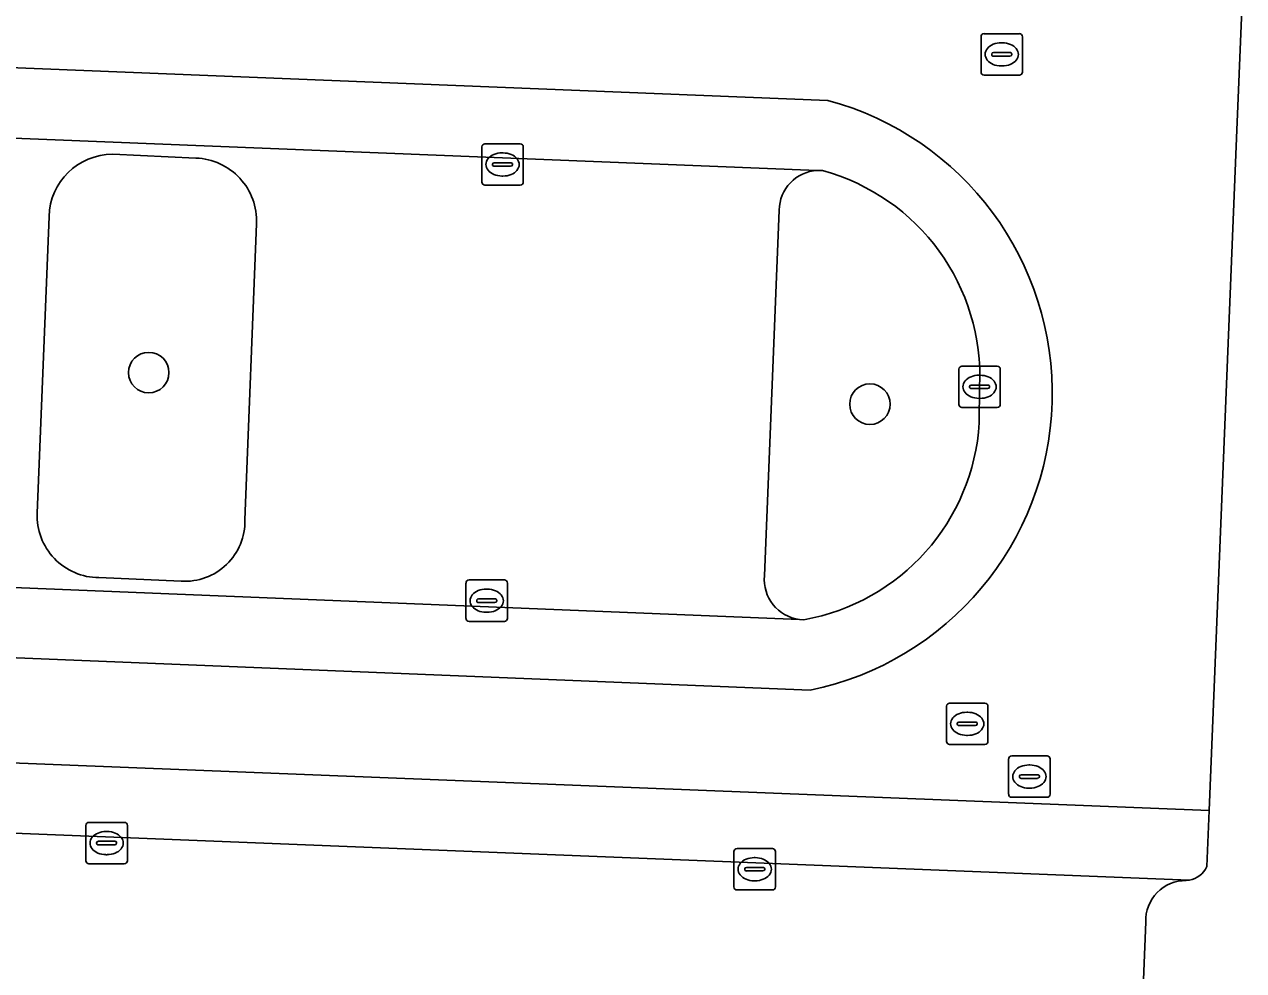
# Model space of a CAD drawing. Extents: x 160732 to 162107, y 387428 to 388479.
# Drawn here: x 161712.38 to 161741.8, y 387659.03 to 387681.88 of the extents above; entities that cross this region are included whole.
import ezdxf

# ---------------------------------------------------------------- set-up
doc = ezdxf.new("R2010")
doc.units = 0
for name, color, linetype in [('IMGEO_Boom', 7, 'Continuous'), ('IMGEO_Kolk', 7, 'Continuous'), ('IMGEO_Parkeervlak_open', 7, 'Continuous'), ('IMGEO_Rijbaan_lokaal_gesloten', 7, 'Continuous'), ('IMGEO_Rijbaan_lokaal_open', 7, 'Continuous'), ('IMGEO_Rioolput', 7, 'Continuous'), ('IMGEO_Verkeerseiland_groen', 7, 'Continuous'), ('IMGEO_Voetpad_open', 7, 'Continuous')]:
    doc.layers.add(name, color=color, linetype=linetype)

msp = doc.modelspace()

# ---------------------------------------------------------------- linework, layer by layer
at = {"layer": 'IMGEO_Boom'}
for centre in [(161715.378, 387673.471), (161732.787, 387672.709)]:
    msp.add_circle(centre, 0.489, dxfattribs=at)
at = {"layer": 'IMGEO_Kolk'}
for p, q in [((161723.417, 387678.07), (161723.417, 387678.922)), ((161723.492, 387678.996), (161724.344, 387678.996)), ((161723.905, 387678.776), (161723.93, 387678.776)), ((161724.418, 387678.922), (161724.418, 387678.07)), ((161723.676, 387678.49), (161723.676, 387678.502)), ((161723.719, 387678.539), (161724.117, 387678.539)), ((161724.16, 387678.502), (161724.16, 387678.49)), ((161724.114, 387678.453), (161723.716, 387678.453)), ((161723.928, 387678.216), (161723.903, 387678.216)), ((161724.344, 387677.996), (161723.492, 387677.996)), ((161734.931, 387672.702), (161734.931, 387673.554)), ((161735.006, 387673.628), (161735.858, 387673.628)), ((161735.932, 387673.554), (161735.932, 387672.702)), ((161735.233, 387673.171), (161735.631, 387673.171)), ((161735.419, 387673.408), (161735.444, 387673.408)), ((161735.19, 387673.122), (161735.19, 387673.134)), ((161735.628, 387673.085), (161735.23, 387673.085)), ((161735.674, 387673.134), (161735.674, 387673.122)), ((161735.858, 387672.628), (161735.006, 387672.628)), ((161735.442, 387672.848), (161735.417, 387672.848)), ((161723.111, 387668.464), (161723.963, 387668.464)), ((161723.036, 387667.538), (161723.036, 387668.39)), ((161723.524, 387668.244), (161723.549, 387668.244)), ((161724.037, 387668.39), (161724.037, 387667.538)), ((161723.295, 387667.958), (161723.295, 387667.97)), ((161723.733, 387667.921), (161723.335, 387667.921)), ((161723.338, 387668.007), (161723.736, 387668.007)), ((161723.779, 387667.97), (161723.779, 387667.958)), ((161723.547, 387667.684), (161723.522, 387667.684)), ((161723.963, 387667.464), (161723.111, 387667.464)), ((161713.936, 387662.612), (161714.788, 387662.612)), ((161713.861, 387661.686), (161713.861, 387662.538)), ((161714.349, 387662.392), (161714.374, 387662.392)), ((161714.862, 387662.538), (161714.862, 387661.686)), ((161714.12, 387662.106), (161714.12, 387662.118)), ((161714.558, 387662.069), (161714.16, 387662.069)), ((161714.163, 387662.155), (161714.561, 387662.155)), ((161714.604, 387662.118), (161714.604, 387662.106)), ((161714.372, 387661.832), (161714.347, 387661.832)), ((161729.504, 387661.055), (161729.504, 387661.907)), ((161729.579, 387661.981), (161730.431, 387661.981)), ((161729.992, 387661.761), (161730.017, 387661.761)), ((161730.505, 387661.907), (161730.505, 387661.055)), ((161714.788, 387661.612), (161713.936, 387661.612)), ((161729.763, 387661.475), (161729.763, 387661.487)), ((161730.201, 387661.438), (161729.803, 387661.438)), ((161729.806, 387661.524), (161730.204, 387661.524)), ((161730.247, 387661.487), (161730.247, 387661.475)), ((161730.015, 387661.201), (161729.99, 387661.201)), ((161730.431, 387660.981), (161729.579, 387660.981))]:
    msp.add_line(p, q, dxfattribs=at)
for points in [[(161723.417, 387678.07), (161723.417, 387678.922)], [(161723.492, 387678.996), (161724.344, 387678.996)], [(161724.418, 387678.922), (161724.418, 387678.07)], [(161724.344, 387677.996), (161723.492, 387677.996)], [(161734.931, 387672.702), (161734.931, 387673.554)], [(161735.006, 387673.628), (161735.858, 387673.628)], [(161735.932, 387673.554), (161735.932, 387672.702)], [(161735.858, 387672.628), (161735.006, 387672.628)], [(161723.111, 387668.464), (161723.963, 387668.464)], [(161723.036, 387667.538), (161723.036, 387668.39)], [(161724.037, 387668.39), (161724.037, 387667.538)], [(161723.963, 387667.464), (161723.111, 387667.464)], [(161713.936, 387662.612), (161714.788, 387662.612)], [(161713.861, 387661.686), (161713.861, 387662.538)], [(161714.862, 387662.538), (161714.862, 387661.686)], [(161729.504, 387661.055), (161729.504, 387661.907)], [(161729.579, 387661.981), (161730.431, 387661.981)], [(161730.505, 387661.907), (161730.505, 387661.055)], [(161714.788, 387661.612), (161713.936, 387661.612)], [(161730.431, 387660.981), (161729.579, 387660.981)]]:
    msp.add_lwpolyline(points, dxfattribs=at)
for centre, radius, start, end in [((161723.494, 387678.92), 0.0765, 91.552, 178.448), ((161723.494, 387678.92), 0.0765, 91.552, 178.448), ((161724.342, 387678.92), 0.0765, 1.552, 88.448), ((161724.342, 387678.92), 0.0765, 1.552, 88.448), ((161723.716, 387678.499), 0.0403, 85.8775, 175.7526), ((161723.713, 387678.489), 0.0366, 178.938, 274.7102), ((161724.117, 387678.496), 0.043, 264.8664, 352.4533), ((161724.121, 387678.501), 0.0386, 1.7309, 96.639), ((161723.494, 387678.072), 0.0765, 181.552, 268.448), ((161723.494, 387678.072), 0.0765, 181.552, 268.448), ((161724.342, 387678.072), 0.0765, 271.552, 358.448), ((161724.342, 387678.072), 0.0765, 271.552, 358.448), ((161735.008, 387673.552), 0.0765, 91.552, 178.448), ((161735.008, 387673.552), 0.0765, 91.552, 178.448), ((161735.856, 387673.552), 0.0765, 1.552, 88.448), ((161735.856, 387673.552), 0.0765, 1.552, 88.448), ((161735.23, 387673.131), 0.0403, 85.8775, 175.7526), ((161735.635, 387673.133), 0.0386, 1.7309, 96.639), ((161735.227, 387673.121), 0.0366, 178.938, 274.7102), ((161735.631, 387673.128), 0.043, 264.8664, 352.4533), ((161735.008, 387672.704), 0.0765, 181.552, 268.448), ((161735.008, 387672.704), 0.0765, 181.552, 268.448), ((161735.856, 387672.704), 0.0765, 271.552, 358.448), ((161735.856, 387672.704), 0.0765, 271.552, 358.448), ((161723.113, 387668.388), 0.0765, 91.552, 178.448), ((161723.113, 387668.388), 0.0765, 91.552, 178.448), ((161723.961, 387668.388), 0.0765, 1.552, 88.448), ((161723.961, 387668.388), 0.0765, 1.552, 88.448), ((161723.335, 387667.967), 0.0403, 85.8775, 175.7526), ((161723.332, 387667.957), 0.0366, 178.938, 274.7102), ((161723.736, 387667.964), 0.043, 264.8664, 352.4533), ((161723.74, 387667.969), 0.0386, 1.7309, 96.639), ((161723.113, 387667.54), 0.0765, 181.552, 268.448), ((161723.113, 387667.54), 0.0765, 181.552, 268.448), ((161723.961, 387667.54), 0.0765, 271.552, 358.448), ((161723.961, 387667.54), 0.0765, 271.552, 358.448), ((161713.938, 387662.536), 0.0765, 91.552, 178.448), ((161713.938, 387662.536), 0.0765, 91.552, 178.448), ((161714.786, 387662.536), 0.0765, 1.552, 88.448), ((161714.786, 387662.536), 0.0765, 1.552, 88.448), ((161714.16, 387662.115), 0.0403, 85.8775, 175.7526), ((161714.157, 387662.105), 0.0366, 178.938, 274.7102), ((161714.561, 387662.112), 0.043, 264.8664, 352.4533), ((161714.565, 387662.117), 0.0386, 1.7309, 96.639), ((161729.581, 387661.905), 0.0765, 91.552, 178.448), ((161729.581, 387661.905), 0.0765, 91.552, 178.448), ((161730.429, 387661.905), 0.0765, 1.552, 88.448), ((161730.429, 387661.905), 0.0765, 1.552, 88.448), ((161713.938, 387661.688), 0.0765, 181.552, 268.448), ((161713.938, 387661.688), 0.0765, 181.552, 268.448), ((161714.786, 387661.688), 0.0765, 271.552, 358.448), ((161714.786, 387661.688), 0.0765, 271.552, 358.448), ((161729.803, 387661.484), 0.0403, 85.8775, 175.7526), ((161729.8, 387661.474), 0.0366, 178.938, 274.7102), ((161730.204, 387661.481), 0.043, 264.8664, 352.4533), ((161730.208, 387661.486), 0.0386, 1.7309, 96.639), ((161729.581, 387661.057), 0.0765, 181.552, 268.448), ((161729.581, 387661.057), 0.0765, 181.552, 268.448), ((161730.429, 387661.057), 0.0765, 271.552, 358.448), ((161730.429, 387661.057), 0.0765, 271.552, 358.448)]:
    msp.add_arc(centre, radius, start, end, dxfattribs=at)
for centre, major_axis, ratio, start_param, end_param in [((161723.904, 387678.496), (-0.387, 0.002), 0.722429, 4.712389, 7.853982), ((161723.929, 387678.496), (-0.39, 0.002), 0.717154, 1.570796, 4.712389), ((161735.418, 387673.128), (-0.387, 0.002), 0.722429, 4.712389, 7.853982), ((161735.443, 387673.128), (-0.39, 0.002), 0.717154, 1.570796, 4.712389), ((161723.523, 387667.964), (-0.387, 0.002), 0.722429, 4.712389, 7.853982), ((161723.548, 387667.964), (-0.39, 0.002), 0.717154, 1.570796, 4.712389), ((161714.348, 387662.112), (-0.387, 0.002), 0.722429, 4.712389, 7.853982), ((161714.373, 387662.112), (-0.39, 0.002), 0.717154, 1.570796, 4.712389), ((161729.991, 387661.481), (-0.387, 0.002), 0.722429, 4.712389, 7.853982), ((161730.016, 387661.481), (-0.39, 0.002), 0.717154, 1.570796, 4.712389)]:
    msp.add_ellipse(centre, major_axis=major_axis, ratio=ratio, start_param=start_param, end_param=end_param, dxfattribs=at)
at = {"layer": 'IMGEO_Parkeervlak_open'}
for points in [[(161731.516, 387678.351), (161699.72, 387679.627)], [(161714.509, 387678.741), (161716.517, 387678.65)], [(161730.241, 387668.568), (161730.596, 387677.393)], [(161712.687, 387670.078), (161712.976, 387677.24)], [(161717.982, 387677.066), (161717.702, 387669.913)], [(161699.255, 387668.805), (161731.087, 387667.511)], [(161716.165, 387668.434), (161714.176, 387668.52)], [(161740.418, 387661.208), (161740.491, 387661.216), (161695.21, 387663.029)], [(161696.427, 387661.508), (161696.297, 387657.93), (161739.283, 387656.214), (161739.442, 387660.208)]]:
    msp.add_lwpolyline(points, dxfattribs=at)
for centre, radius, start, end in [((161714.5, 387677.216), 1.525, 89.6758, 179.1156), ((161716.459, 387677.127), 1.524, 357.6942, 87.8357), ((161731.563, 387677.385), 0.967, 92.8078, 179.5105), ((161714.184, 387670.019), 1.499, 177.7268, 269.6787), ((161716.246, 387669.888), 1.456, 266.7939, 1.0027), ((161731.206, 387668.474), 0.97, 174.4102, 262.9358), ((161740.408, 387660.241), 0.967, 89.4363, 181.9554)]:
    msp.add_arc(centre, radius, start, end, dxfattribs=at)
at = {"layer": 'IMGEO_Rijbaan_lokaal_gesloten'}
for points in [[(161726.139, 387682.869), (161694.959, 387684.148), (161694.847, 387681.529), (161731.772, 387680.042)], [(161731.347, 387665.802), (161694.801, 387667.29), (161694.663, 387664.744), (161740.97, 387662.897), (161741.635, 387679.13), (161741.763, 387682.241), (161726.139, 387682.869)]]:
    msp.add_lwpolyline(points, dxfattribs=at)
msp.add_arc((161729.865, 387672.973), 7.322, 281.6747, 74.9062, dxfattribs=at)
at = {"layer": 'IMGEO_Rijbaan_lokaal_open'}
for points in [[(161731.772, 387680.042), (161694.847, 387681.529), (161694.721, 387679.829), (161697.233, 387679.748), (161699.45, 387679.665)], [(161699.72, 387679.627), (161731.516, 387678.351), (161731.639, 387678.349)], [(161735.432, 387673.128), (161735.424, 387672.257)], [(161699.034, 387668.795), (161696.808, 387668.896), (161694.875, 387668.974), (161694.801, 387667.29), (161731.347, 387665.802)], [(161731.189, 387667.504), (161731.087, 387667.511), (161699.255, 387668.805)], [(161740.97, 387662.897), (161694.663, 387664.744), (161694.617, 387663.052), (161694.953, 387663.052)], [(161695.21, 387663.029), (161740.491, 387661.216)], [(161740.915, 387661.545), (161740.97, 387662.897)]]:
    msp.add_lwpolyline(points, dxfattribs=at)
for centre, radius, start, end in [((161729.865, 387672.973), 7.322, 281.6747, 74.9062), ((161730.286, 387673.378), 5.152, 357.2237, 74.7723), ((161730.29, 387672.569), 5.144, 280.0692, 356.5277), ((161740.398, 387661.773), 0.565, 279.4482, 336.1706)]:
    msp.add_arc(centre, radius, start, end, dxfattribs=at)
at = {"layer": 'IMGEO_Rioolput'}
for p, q in [((161735.467, 387680.728), (161735.467, 387681.58)), ((161735.542, 387681.654), (161736.394, 387681.654)), ((161735.955, 387681.434), (161735.98, 387681.434)), ((161736.468, 387681.58), (161736.468, 387680.728)), ((161735.726, 387681.148), (161735.726, 387681.16)), ((161735.769, 387681.197), (161736.167, 387681.197)), ((161736.21, 387681.16), (161736.21, 387681.148)), ((161736.164, 387681.111), (161735.766, 387681.111)), ((161735.978, 387680.874), (161735.953, 387680.874)), ((161736.394, 387680.654), (161735.542, 387680.654)), ((161734.633, 387664.565), (161734.633, 387665.417)), ((161734.708, 387665.491), (161735.56, 387665.491)), ((161735.121, 387665.271), (161735.146, 387665.271)), ((161735.634, 387665.417), (161735.634, 387664.565)), ((161734.892, 387664.985), (161734.892, 387664.997)), ((161735.33, 387664.948), (161734.932, 387664.948)), ((161734.935, 387665.034), (161735.333, 387665.034)), ((161735.376, 387664.997), (161735.376, 387664.985)), ((161735.144, 387664.711), (161735.119, 387664.711)), ((161735.56, 387664.491), (161734.708, 387664.491)), ((161736.134, 387663.292), (161736.134, 387664.144)), ((161736.209, 387664.218), (161737.061, 387664.218)), ((161737.135, 387664.144), (161737.135, 387663.292)), ((161736.436, 387663.761), (161736.834, 387663.761)), ((161736.622, 387663.998), (161736.647, 387663.998)), ((161736.393, 387663.712), (161736.393, 387663.724)), ((161736.831, 387663.675), (161736.433, 387663.675)), ((161736.877, 387663.724), (161736.877, 387663.712)), ((161737.061, 387663.218), (161736.209, 387663.218)), ((161736.645, 387663.438), (161736.62, 387663.438))]:
    msp.add_line(p, q, dxfattribs=at)
for points in [[(161735.467, 387680.728), (161735.467, 387681.58)], [(161735.542, 387681.654), (161736.394, 387681.654)], [(161736.468, 387681.58), (161736.468, 387680.728)], [(161736.394, 387680.654), (161735.542, 387680.654)], [(161734.633, 387664.565), (161734.633, 387665.417)], [(161734.708, 387665.491), (161735.56, 387665.491)], [(161735.634, 387665.417), (161735.634, 387664.565)], [(161735.56, 387664.491), (161734.708, 387664.491)], [(161736.134, 387663.292), (161736.134, 387664.144)], [(161736.209, 387664.218), (161737.061, 387664.218)], [(161737.135, 387664.144), (161737.135, 387663.292)], [(161737.061, 387663.218), (161736.209, 387663.218)]]:
    msp.add_lwpolyline(points, dxfattribs=at)
for centre, radius, start, end in [((161735.544, 387681.578), 0.0765, 91.552, 178.448), ((161735.544, 387681.578), 0.0765, 91.552, 178.448), ((161736.392, 387681.578), 0.0765, 1.552, 88.448), ((161736.392, 387681.578), 0.0765, 1.552, 88.448), ((161735.766, 387681.157), 0.0403, 85.8775, 175.7526), ((161735.763, 387681.147), 0.0366, 178.938, 274.7102), ((161736.167, 387681.154), 0.043, 264.8664, 352.4533), ((161736.171, 387681.159), 0.0386, 1.7309, 96.639), ((161735.544, 387680.73), 0.0765, 181.552, 268.448), ((161735.544, 387680.73), 0.0765, 181.552, 268.448), ((161736.392, 387680.73), 0.0765, 271.552, 358.448), ((161736.392, 387680.73), 0.0765, 271.552, 358.448), ((161734.71, 387665.415), 0.0765, 91.552, 178.448), ((161734.71, 387665.415), 0.0765, 91.552, 178.448), ((161735.558, 387665.415), 0.0765, 1.552, 88.448), ((161735.558, 387665.415), 0.0765, 1.552, 88.448), ((161734.932, 387664.994), 0.0403, 85.8775, 175.7526), ((161734.929, 387664.984), 0.0366, 178.938, 274.7102), ((161735.333, 387664.991), 0.043, 264.8664, 352.4533), ((161735.337, 387664.996), 0.0386, 1.7309, 96.639), ((161734.71, 387664.567), 0.0765, 181.552, 268.448), ((161734.71, 387664.567), 0.0765, 181.552, 268.448), ((161735.558, 387664.567), 0.0765, 271.552, 358.448), ((161735.558, 387664.567), 0.0765, 271.552, 358.448), ((161736.211, 387664.142), 0.0765, 91.552, 178.448), ((161736.211, 387664.142), 0.0765, 91.552, 178.448), ((161737.059, 387664.142), 0.0765, 1.552, 88.448), ((161737.059, 387664.142), 0.0765, 1.552, 88.448), ((161736.433, 387663.721), 0.0403, 85.8775, 175.7526), ((161736.838, 387663.723), 0.0386, 1.7309, 96.639), ((161736.43, 387663.711), 0.0366, 178.938, 274.7102), ((161736.834, 387663.718), 0.043, 264.8664, 352.4533), ((161736.211, 387663.294), 0.0765, 181.552, 268.448), ((161736.211, 387663.294), 0.0765, 181.552, 268.448), ((161737.059, 387663.294), 0.0765, 271.552, 358.448), ((161737.059, 387663.294), 0.0765, 271.552, 358.448)]:
    msp.add_arc(centre, radius, start, end, dxfattribs=at)
for centre, major_axis, ratio, start_param, end_param in [((161735.954, 387681.154), (-0.387, 0.002), 0.722429, 4.712389, 7.853982), ((161735.979, 387681.154), (-0.39, 0.002), 0.717154, 1.570796, 4.712389), ((161735.12, 387664.991), (-0.387, 0.002), 0.722429, 4.712389, 7.853982), ((161735.145, 387664.991), (-0.39, 0.002), 0.717154, 1.570796, 4.712389), ((161736.621, 387663.718), (-0.387, 0.002), 0.722429, 4.712389, 7.853982), ((161736.646, 387663.718), (-0.39, 0.002), 0.717154, 1.570796, 4.712389)]:
    msp.add_ellipse(centre, major_axis=major_axis, ratio=ratio, start_param=start_param, end_param=end_param, dxfattribs=at)
at = {"layer": 'IMGEO_Verkeerseiland_groen'}
for points in [[(161716.517, 387678.65), (161714.509, 387678.741)], [(161731.639, 387678.349), (161731.516, 387678.351)], [(161730.596, 387677.393), (161730.241, 387668.568)], [(161712.976, 387677.24), (161712.687, 387670.078)], [(161717.702, 387669.913), (161717.982, 387677.066)], [(161735.424, 387672.257), (161735.432, 387673.128)], [(161714.176, 387668.52), (161716.165, 387668.434)], [(161731.087, 387667.511), (161731.189, 387667.504)]]:
    msp.add_lwpolyline(points, dxfattribs=at)
for centre, radius, start, end in [((161714.5, 387677.216), 1.525, 89.6758, 179.1156), ((161716.459, 387677.127), 1.524, 357.6942, 87.8357), ((161731.563, 387677.385), 0.967, 92.8078, 179.5105), ((161730.286, 387673.378), 5.152, 357.2237, 74.7723), ((161730.29, 387672.569), 5.144, 280.0692, 356.5277), ((161714.184, 387670.019), 1.499, 177.7268, 269.6787), ((161716.246, 387669.888), 1.456, 266.7939, 1.0027), ((161731.206, 387668.474), 0.97, 174.4102, 262.9358)]:
    msp.add_arc(centre, radius, start, end, dxfattribs=at)
at = {"layer": 'IMGEO_Voetpad_open'}
for points in [[(161741.805, 387683.269), (161741.763, 387682.241), (161741.635, 387679.13), (161740.97, 387662.897), (161740.915, 387661.545)], [(161739.442, 387660.208), (161739.283, 387656.214), (161696.297, 387657.93), (161696.427, 387661.508)], [(161740.491, 387661.216), (161740.418, 387661.208)]]:
    msp.add_lwpolyline(points, dxfattribs=at)
for centre, radius, start, end in [((161740.398, 387661.773), 0.565, 279.4482, 336.1706), ((161740.408, 387660.241), 0.967, 89.4363, 181.9554)]:
    msp.add_arc(centre, radius, start, end, dxfattribs=at)

doc.saveas('drawing.dxf')
